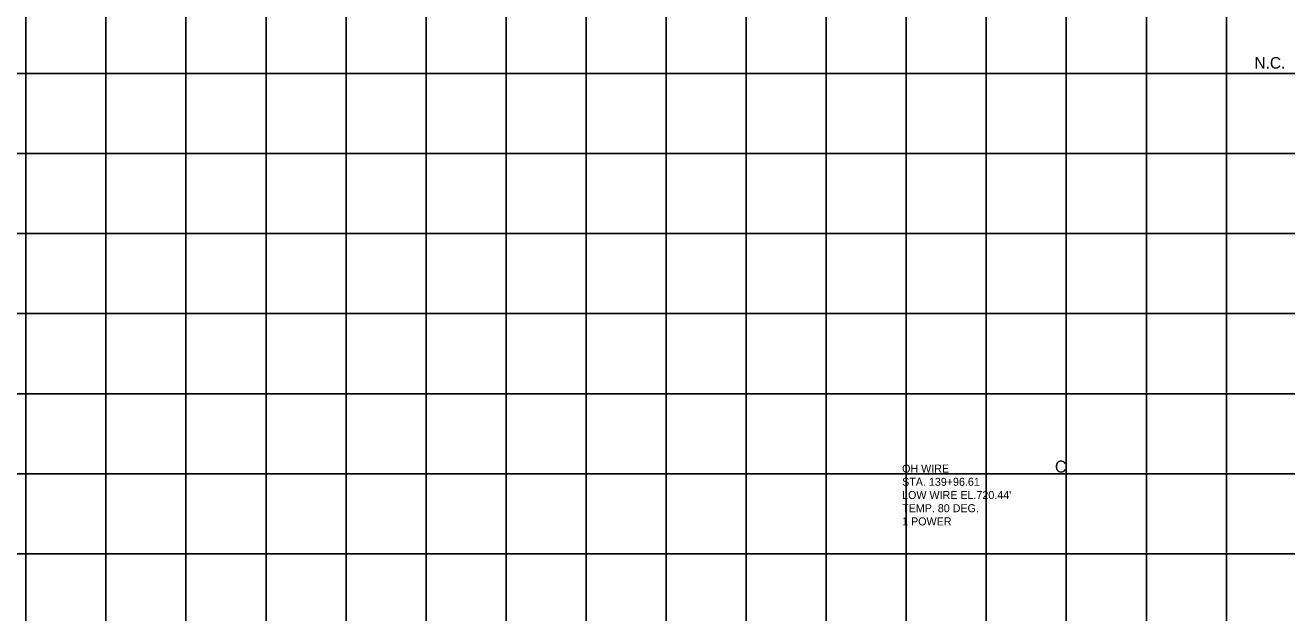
# Model space of a CAD drawing. Extents: x -7164 to 2214450, y -19642 to 253469.
# Drawn here: x 7350 to 8138, y -2387 to -2020 of the extents above; entities that cross this region are included whole.
import ezdxf

# ---------------------------------------------------------------- set-up
doc = ezdxf.new("R2010")
doc.units = 0
for name, color, linetype in [('DESIGN - PROFILE - Proposed Curve Text', 7, 'Continuous'), ('DESIGN - SHEET - Light Grid', 7, 'Continuous'), ('SURVEY - PROFILE - Utilities - Overhead Wire Crossings', 7, 'Continuous')]:
    doc.layers.add(name, color=color, linetype=linetype)

msp = doc.modelspace()

# ---------------------------------------------------------------- linework, layer by layer
at = {"layer": 'DESIGN - PROFILE - Proposed Curve Text'}
for p, q in [((7700, -2050), (8553.93, -2050)), ((7700, -2050), (8553.93, -2050)), ((7712.56, -2050), (8509.01, -2050)), ((7712.56, -2050), (8509.01, -2050)), ((6400, -2200), (7700, -2200)), ((6400, -2200), (7700, -2200)), ((6412.12, -2200), (7687.88, -2200)), ((6412.12, -2200), (7687.88, -2200))]:
    msp.add_line(p, q, dxfattribs=at)
at = {"layer": 'DESIGN - SHEET - Light Grid'}
for p, q in [((7350, -3000), (7350, -1000)), ((7350, -3000), (7350, -1000)), ((7400, -3000), (7400, -1000)), ((7400, -3000), (7400, -1000)), ((7450, -3000), (7450, -1000)), ((7450, -3000), (7450, -1000)), ((7500, -3000), (7500, -1000)), ((7500, -3000), (7500, -1000)), ((7550, -3000), (7550, -1000)), ((7550, -3000), (7550, -1000)), ((7600, -3000), (7600, -1000)), ((7600, -3000), (7600, -1000)), ((7650, -3000), (7650, -1000)), ((7650, -3000), (7650, -1000)), ((7700, -3000), (7700, -1000)), ((7700, -3000), (7700, -1000)), ((7750, -3000), (7750, -1000)), ((7750, -3000), (7750, -1000)), ((7800, -3000), (7800, -1000)), ((7800, -3000), (7800, -1000)), ((7850, -3000), (7850, -1000)), ((7850, -3000), (7850, -1000)), ((7900, -3000), (7900, -1000)), ((7900, -3000), (7900, -1000)), ((7950, -3000), (7950, -1000)), ((7950, -3000), (7950, -1000)), ((8000, -3000), (8000, -1000)), ((8000, -3000), (8000, -1000)), ((8050, -3000), (8050, -1000)), ((8050, -3000), (8050, -1000)), ((8100, -3000), (8100, -1000)), ((8100, -3000), (8100, -1000)), ((0, -2050), (12400, -2050)), ((0, -2050), (12400, -2050)), ((0, -2100), (12400, -2100)), ((0, -2100), (12400, -2100)), ((0, -2150), (12400, -2150)), ((0, -2150), (12400, -2150)), ((0, -2200), (12400, -2200)), ((0, -2200), (12400, -2200)), ((0, -2250), (12400, -2250)), ((0, -2250), (12400, -2250)), ((0, -2300), (12400, -2300)), ((0, -2300), (12400, -2300)), ((0, -2350), (12400, -2350)), ((0, -2350), (12400, -2350))]:
    msp.add_line(p, q, dxfattribs=at)

# ---------------------------------------------------------------- texts
at = {"layer": 'DESIGN - PROFILE - Proposed Curve Text'}
msp.add_text('N.C.', height=7.2, dxfattribs=at).set_placement((8117.56, -2046.91))
msp.add_text('N.C.', height=7.2, rotation=360, dxfattribs=at).set_placement((8117.56, -2046.91))
at = {"layer": 'SURVEY - PROFILE - Utilities - Overhead Wire Crossings'}
for s, height, p in [('C', 7.5, (7992.86, -2299.31)), ('C', 7.5, (7992.86, -2299.31)), ('OH WIRE', 5, (7897.42, -2299.31)), ('OH WIRE', 5, (7897.42, -2299.31)), ('STA. 139+96.61', 5, (7897.42, -2307.56)), ('STA. 139+96.61', 5, (7897.42, -2307.56)), ("LOW WIRE EL.720.44'", 5, (7897.42, -2315.81)), ("LOW WIRE EL.720.44'", 5, (7897.42, -2315.81)), ('TEMP. 80 DEG.', 5, (7897.42, -2324.06)), ('TEMP. 80 DEG.', 5, (7897.42, -2324.06)), ('1 POWER', 5, (7897.42, -2332.31)), ('1 POWER', 5, (7897.42, -2332.31))]:
    msp.add_text(s, height=height, dxfattribs=at).set_placement(p)

doc.saveas('drawing.dxf')
